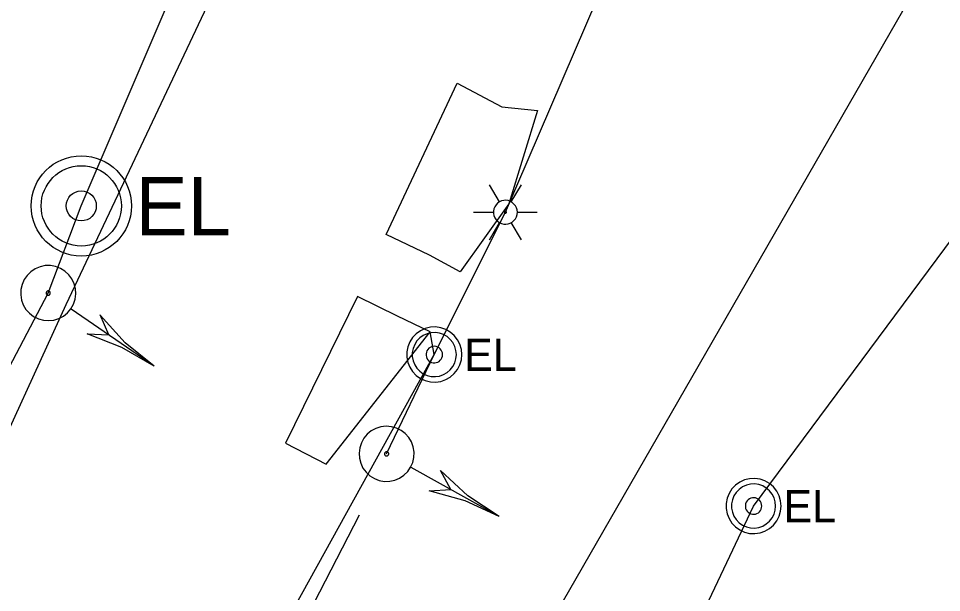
# Model space of a CAD drawing. Extents: x 600849 to 606371, y 330010 to 403088.
# Drawn here: x 604782.6 to 604893.1, y 331023.2 to 331091.9 of the extents above; entities that cross this region are included whole.
import ezdxf

# ---------------------------------------------------------------- set-up
doc = ezdxf.new("R2010")
doc.units = 0
for name, color, linetype in [('E_LTG', 7, 'Continuous'), ('E_SIG', 7, 'Continuous'), ('E_UTL_E', 7, 'Continuous'), ('E_UTL_E_UG', 7, 'Continuous'), ('E_UTL_G_UG', 7, 'Continuous'), ('E_UTL_Loop_UG', 7, 'Continuous'), ('E_UTL_W_UG', 7, 'Continuous')]:
    doc.layers.add(name, color=color, linetype=linetype)

msp = doc.modelspace()

# ---------------------------------------------------------------- linework, layer by layer
at = {"layer": 'E_LTG'}
for points in [[(604840.16, 331069.93), (604838.97, 331071.99)], [(604841.58, 331069.93), (604842.78, 331071.99)], [(604842.3, 331068.69), (604842.27, 331068.96), (604842.2, 331069.22), (604842.07, 331069.46), (604841.9, 331069.67), (604841.7, 331069.85), (604841.46, 331069.99), (604841.21, 331070.08), (604840.94, 331070.12), (604840.67, 331070.1), (604840.4, 331070.04), (604840.16, 331069.93), (604839.93, 331069.77), (604839.75, 331069.57), (604839.6, 331069.34), (604839.5, 331069.09), (604839.45, 331068.82), (604839.45, 331068.55), (604839.5, 331068.29), (604839.6, 331068.03), (604839.75, 331067.8), (604839.93, 331067.61), (604840.16, 331067.45), (604840.4, 331067.34), (604840.67, 331067.27), (604840.94, 331067.26), (604841.21, 331067.3), (604841.46, 331067.39), (604841.7, 331067.52), (604841.9, 331067.7), (604842.07, 331067.92), (604842.2, 331068.16), (604842.27, 331068.42), (604842.3, 331068.69)], [(604842.3, 331068.69), (604842.27, 331068.96), (604842.2, 331069.22), (604842.07, 331069.46), (604841.9, 331069.67), (604841.7, 331069.85), (604841.46, 331069.99), (604841.21, 331070.08), (604840.94, 331070.12), (604840.67, 331070.1), (604840.4, 331070.04), (604840.16, 331069.93), (604839.93, 331069.77), (604839.75, 331069.57), (604839.6, 331069.34), (604839.5, 331069.09), (604839.45, 331068.82), (604839.45, 331068.55), (604839.5, 331068.29), (604839.6, 331068.03), (604839.75, 331067.8), (604839.93, 331067.61), (604840.16, 331067.45), (604840.4, 331067.34), (604840.67, 331067.27), (604840.94, 331067.26), (604841.21, 331067.3), (604841.46, 331067.39), (604841.7, 331067.52), (604841.9, 331067.7), (604842.07, 331067.92), (604842.2, 331068.16), (604842.27, 331068.42), (604842.3, 331068.69)], [(604842.3, 331068.69), (604842.27, 331068.96), (604842.2, 331069.22), (604842.07, 331069.46), (604841.9, 331069.67), (604841.7, 331069.85), (604841.46, 331069.99), (604841.21, 331070.08), (604840.94, 331070.12), (604840.67, 331070.1), (604840.4, 331070.04), (604840.16, 331069.93), (604839.93, 331069.77), (604839.75, 331069.57), (604839.6, 331069.34), (604839.5, 331069.09), (604839.45, 331068.82), (604839.45, 331068.55), (604839.5, 331068.29), (604839.6, 331068.03), (604839.75, 331067.8), (604839.93, 331067.61), (604840.16, 331067.45), (604840.4, 331067.34), (604840.67, 331067.27), (604840.94, 331067.26), (604841.21, 331067.3), (604841.46, 331067.39), (604841.7, 331067.52), (604841.9, 331067.7), (604842.07, 331067.92), (604842.2, 331068.16), (604842.27, 331068.42), (604842.3, 331068.69)], [(604837.06, 331068.69), (604839.44, 331068.69)], [(604840.99, 331068.69), (604840.99, 331068.71), (604840.98, 331068.73), (604840.97, 331068.75), (604840.96, 331068.77), (604840.94, 331068.78), (604840.92, 331068.8), (604840.9, 331068.8), (604840.88, 331068.81), (604840.85, 331068.81), (604840.83, 331068.8), (604840.81, 331068.79), (604840.79, 331068.78), (604840.78, 331068.76), (604840.76, 331068.74), (604840.76, 331068.72), (604840.75, 331068.7), (604840.75, 331068.68), (604840.76, 331068.65), (604840.76, 331068.63), (604840.78, 331068.61), (604840.79, 331068.6), (604840.81, 331068.58), (604840.83, 331068.58), (604840.85, 331068.57), (604840.88, 331068.57), (604840.9, 331068.57), (604840.92, 331068.58), (604840.94, 331068.59), (604840.96, 331068.61), (604840.97, 331068.62), (604840.98, 331068.64), (604840.99, 331068.67), (604840.99, 331068.69)], [(604842.3, 331068.69), (604844.68, 331068.69)], [(604838.97, 331065.39), (604840.16, 331067.45)], [(604842.78, 331065.39), (604841.58, 331067.45)]]:
    msp.add_lwpolyline(points, dxfattribs=at)
at = {"layer": 'E_SIG'}
for points in [[(604788.87, 331057.14), (604789.17, 331057.69), (604789.37, 331058.28), (604789.45, 331058.91), (604789.41, 331059.53), (604789.25, 331060.14), (604788.99, 331060.71), (604788.61, 331061.21), (604788.15, 331061.64), (604787.62, 331061.97), (604787.04, 331062.2), (604786.42, 331062.31), (604785.79, 331062.3), (604785.18, 331062.17), (604784.6, 331061.93), (604784.08, 331061.58), (604783.63, 331061.14), (604783.27, 331060.63), (604783.02, 331060.05), (604782.88, 331059.44), (604782.86, 331058.81), (604782.95, 331058.19), (604783.17, 331057.6), (604783.49, 331057.07), (604783.91, 331056.6), (604784.41, 331056.22), (604784.97, 331055.94), (604785.57, 331055.77), (604786.2, 331055.72), (604786.82, 331055.79), (604787.42, 331055.97), (604787.97, 331056.27), (604788.46, 331056.66), (604788.87, 331057.14)], [(604786.36, 331058.87), (604786.38, 331058.92), (604786.4, 331058.96), (604786.4, 331059.01), (604786.4, 331059.06), (604786.39, 331059.1), (604786.37, 331059.15), (604786.34, 331059.18), (604786.3, 331059.22), (604786.26, 331059.24), (604786.22, 331059.26), (604786.17, 331059.27), (604786.12, 331059.27), (604786.08, 331059.26), (604786.03, 331059.24), (604785.99, 331059.21), (604785.96, 331059.18), (604785.93, 331059.14), (604785.91, 331059.1), (604785.9, 331059.05), (604785.9, 331059), (604785.91, 331058.95), (604785.92, 331058.91), (604785.95, 331058.87), (604785.98, 331058.83), (604786.02, 331058.8), (604786.06, 331058.78), (604786.11, 331058.77), (604786.15, 331058.76), (604786.2, 331058.77), (604786.25, 331058.78), (604786.29, 331058.81), (604786.33, 331058.84), (604786.36, 331058.87)], [(604798.82, 331050.26), (604788.91, 331057.11)], [(604793.39, 331054.01), (604792.36, 331056.4)], [(604798.82, 331050.26), (604795.35, 331053.08), (604792.36, 331056.39)], [(604798.82, 331050.26), (604794.96, 331052.51), (604790.8, 331054.13)], [(604790.8, 331054.13), (604793.39, 331054.01)], [(604829.53, 331038.17), (604829.79, 331038.75), (604829.92, 331039.36), (604829.94, 331039.99), (604829.85, 331040.61), (604829.63, 331041.2), (604829.31, 331041.73), (604828.89, 331042.2), (604828.39, 331042.58), (604827.83, 331042.86), (604827.22, 331043.03), (604826.6, 331043.08), (604825.97, 331043.01), (604825.38, 331042.82), (604824.82, 331042.52), (604824.34, 331042.13), (604823.93, 331041.65), (604823.63, 331041.1), (604823.43, 331040.5), (604823.35, 331039.88), (604823.39, 331039.26), (604823.55, 331038.65), (604823.82, 331038.08), (604824.19, 331037.58), (604824.65, 331037.15), (604825.19, 331036.82), (604825.77, 331036.6), (604826.39, 331036.49), (604827.02, 331036.5), (604827.63, 331036.63), (604828.21, 331036.87), (604828.73, 331037.22), (604829.18, 331037.66), (604829.53, 331038.17)], [(604826.87, 331039.65), (604826.89, 331039.7), (604826.9, 331039.75), (604826.9, 331039.79), (604826.9, 331039.84), (604826.88, 331039.89), (604826.85, 331039.93), (604826.82, 331039.96), (604826.78, 331039.99), (604826.74, 331040.01), (604826.69, 331040.03), (604826.65, 331040.03), (604826.6, 331040.02), (604826.55, 331040.01), (604826.51, 331039.99), (604826.47, 331039.96), (604826.44, 331039.92), (604826.42, 331039.88), (604826.4, 331039.83), (604826.4, 331039.79), (604826.4, 331039.74), (604826.41, 331039.69), (604826.43, 331039.65), (604826.46, 331039.61), (604826.5, 331039.58), (604826.54, 331039.55), (604826.58, 331039.53), (604826.63, 331039.53), (604826.68, 331039.53), (604826.73, 331039.54), (604826.77, 331039.55), (604826.81, 331039.58), (604826.84, 331039.61), (604826.87, 331039.65)], [(604840.11, 331032.29), (604829.58, 331038.14)], [(604840.11, 331032.29), (604836.38, 331034.76), (604833.09, 331037.77)], [(604834.34, 331035.5), (604833.09, 331037.77)], [(604831.75, 331035.37), (604834.34, 331035.5)], [(604840.11, 331032.29), (604836.05, 331034.15), (604831.75, 331035.37)]]:
    msp.add_lwpolyline(points, dxfattribs=at)
at = {"layer": 'E_UTL_E'}
for points in [[(604835.66, 331051.66), (604835.6, 331052.28), (604835.43, 331052.89), (604835.14, 331053.44), (604834.75, 331053.94), (604834.28, 331054.35), (604833.73, 331054.66), (604833.14, 331054.87), (604832.52, 331054.96), (604831.89, 331054.93), (604831.28, 331054.78), (604830.71, 331054.52), (604830.2, 331054.15), (604829.77, 331053.7), (604829.43, 331053.17), (604829.2, 331052.59), (604829.08, 331051.97), (604829.08, 331051.35), (604829.2, 331050.73), (604829.43, 331050.15), (604829.77, 331049.62), (604830.2, 331049.17), (604830.71, 331048.8), (604831.28, 331048.54), (604831.89, 331048.39), (604832.52, 331048.36), (604833.14, 331048.45), (604833.73, 331048.66), (604834.28, 331048.97), (604834.75, 331049.38), (604835.14, 331049.87), (604835.43, 331050.43), (604835.6, 331051.03), (604835.66, 331051.66)], [(604835.66, 331051.66), (604835.6, 331052.28), (604835.43, 331052.89), (604835.14, 331053.44), (604834.75, 331053.94), (604834.28, 331054.35), (604833.73, 331054.66), (604833.14, 331054.87), (604832.52, 331054.96), (604831.89, 331054.93), (604831.28, 331054.78), (604830.71, 331054.52), (604830.2, 331054.15), (604829.77, 331053.7), (604829.43, 331053.17), (604829.2, 331052.59), (604829.08, 331051.97), (604829.08, 331051.35), (604829.2, 331050.73), (604829.43, 331050.15), (604829.77, 331049.62), (604830.2, 331049.17), (604830.71, 331048.8), (604831.28, 331048.54), (604831.89, 331048.39), (604832.52, 331048.36), (604833.14, 331048.45), (604833.73, 331048.66), (604834.28, 331048.97), (604834.75, 331049.38), (604835.14, 331049.87), (604835.43, 331050.43), (604835.6, 331051.03), (604835.66, 331051.66)], [(604835, 331051.66), (604834.95, 331052.16), (604834.81, 331052.64), (604834.58, 331053.09), (604834.27, 331053.48), (604833.89, 331053.81), (604833.46, 331054.06), (604832.98, 331054.22), (604832.49, 331054.3), (604831.99, 331054.27), (604831.5, 331054.15), (604831.04, 331053.95), (604830.63, 331053.65), (604830.29, 331053.29), (604830.02, 331052.87), (604829.83, 331052.4), (604829.73, 331051.91), (604829.73, 331051.41), (604829.83, 331050.92), (604830.02, 331050.45), (604830.29, 331050.03), (604830.63, 331049.66), (604831.04, 331049.37), (604831.5, 331049.16), (604831.99, 331049.05), (604832.49, 331049.02), (604832.98, 331049.09), (604833.46, 331049.26), (604833.89, 331049.51), (604834.27, 331049.84), (604834.58, 331050.23), (604834.81, 331050.68), (604834.95, 331051.16), (604835, 331051.66)], [(604835, 331051.66), (604834.95, 331052.16), (604834.81, 331052.64), (604834.58, 331053.09), (604834.27, 331053.48), (604833.89, 331053.81), (604833.46, 331054.06), (604832.98, 331054.22), (604832.49, 331054.3), (604831.99, 331054.27), (604831.5, 331054.15), (604831.04, 331053.95), (604830.63, 331053.65), (604830.29, 331053.29), (604830.02, 331052.87), (604829.83, 331052.4), (604829.73, 331051.91), (604829.73, 331051.41), (604829.83, 331050.92), (604830.02, 331050.45), (604830.29, 331050.03), (604830.63, 331049.66), (604831.04, 331049.37), (604831.5, 331049.16), (604831.99, 331049.05), (604832.49, 331049.02), (604832.98, 331049.09), (604833.46, 331049.26), (604833.89, 331049.51), (604834.27, 331049.84), (604834.58, 331050.23), (604834.81, 331050.68), (604834.95, 331051.16), (604835, 331051.66)], [(604833.35, 331051.66), (604833.33, 331051.85), (604833.28, 331052.03), (604833.19, 331052.19), (604833.08, 331052.34), (604832.94, 331052.47), (604832.77, 331052.56), (604832.6, 331052.62), (604832.41, 331052.65), (604832.22, 331052.64), (604832.04, 331052.59), (604831.87, 331052.52), (604831.71, 331052.41), (604831.58, 331052.27), (604831.48, 331052.11), (604831.41, 331051.94), (604831.38, 331051.75), (604831.38, 331051.56), (604831.41, 331051.38), (604831.48, 331051.21), (604831.58, 331051.05), (604831.71, 331050.91), (604831.87, 331050.8), (604832.04, 331050.72), (604832.22, 331050.68), (604832.41, 331050.67), (604832.6, 331050.7), (604832.77, 331050.76), (604832.94, 331050.85), (604833.08, 331050.98), (604833.19, 331051.12), (604833.28, 331051.29), (604833.33, 331051.47), (604833.35, 331051.66)], [(604833.35, 331051.66), (604833.33, 331051.85), (604833.28, 331052.03), (604833.19, 331052.19), (604833.08, 331052.34), (604832.94, 331052.47), (604832.77, 331052.56), (604832.6, 331052.62), (604832.41, 331052.65), (604832.22, 331052.64), (604832.04, 331052.59), (604831.87, 331052.52), (604831.71, 331052.41), (604831.58, 331052.27), (604831.48, 331052.11), (604831.41, 331051.94), (604831.38, 331051.75), (604831.38, 331051.56), (604831.41, 331051.38), (604831.48, 331051.21), (604831.58, 331051.05), (604831.71, 331050.91), (604831.87, 331050.8), (604832.04, 331050.72), (604832.22, 331050.68), (604832.41, 331050.67), (604832.6, 331050.7), (604832.77, 331050.76), (604832.94, 331050.85), (604833.08, 331050.98), (604833.19, 331051.12), (604833.28, 331051.29), (604833.33, 331051.47), (604833.35, 331051.66)], [(604873.87, 331033.54), (604873.81, 331034.16), (604873.64, 331034.77), (604873.35, 331035.32), (604872.96, 331035.82), (604872.49, 331036.23), (604871.94, 331036.54), (604871.35, 331036.75), (604870.73, 331036.84), (604870.1, 331036.81), (604869.49, 331036.66), (604868.92, 331036.4), (604868.41, 331036.03), (604867.98, 331035.58), (604867.64, 331035.05), (604867.41, 331034.47), (604867.29, 331033.85), (604867.29, 331033.23), (604867.41, 331032.61), (604867.64, 331032.03), (604867.98, 331031.5), (604868.41, 331031.05), (604868.92, 331030.68), (604869.49, 331030.42), (604870.1, 331030.27), (604870.73, 331030.24), (604871.35, 331030.33), (604871.94, 331030.54), (604872.49, 331030.85), (604872.96, 331031.26), (604873.35, 331031.75), (604873.64, 331032.31), (604873.81, 331032.91), (604873.87, 331033.54)], [(604873.87, 331033.54), (604873.81, 331034.16), (604873.64, 331034.77), (604873.35, 331035.32), (604872.96, 331035.82), (604872.49, 331036.23), (604871.94, 331036.54), (604871.35, 331036.75), (604870.73, 331036.84), (604870.1, 331036.81), (604869.49, 331036.66), (604868.92, 331036.4), (604868.41, 331036.03), (604867.98, 331035.58), (604867.64, 331035.05), (604867.41, 331034.47), (604867.29, 331033.85), (604867.29, 331033.23), (604867.41, 331032.61), (604867.64, 331032.03), (604867.98, 331031.5), (604868.41, 331031.05), (604868.92, 331030.68), (604869.49, 331030.42), (604870.1, 331030.27), (604870.73, 331030.24), (604871.35, 331030.33), (604871.94, 331030.54), (604872.49, 331030.85), (604872.96, 331031.26), (604873.35, 331031.75), (604873.64, 331032.31), (604873.81, 331032.91), (604873.87, 331033.54)], [(604873.21, 331033.54), (604873.16, 331034.04), (604873.02, 331034.52), (604872.79, 331034.97), (604872.48, 331035.36), (604872.1, 331035.69), (604871.67, 331035.94), (604871.19, 331036.1), (604870.7, 331036.18), (604870.2, 331036.15), (604869.71, 331036.03), (604869.25, 331035.83), (604868.84, 331035.53), (604868.5, 331035.17), (604868.23, 331034.75), (604868.04, 331034.28), (604867.94, 331033.79), (604867.94, 331033.29), (604868.04, 331032.8), (604868.23, 331032.33), (604868.5, 331031.91), (604868.84, 331031.54), (604869.25, 331031.25), (604869.71, 331031.04), (604870.2, 331030.93), (604870.7, 331030.9), (604871.19, 331030.97), (604871.67, 331031.14), (604872.1, 331031.39), (604872.48, 331031.72), (604872.79, 331032.11), (604873.02, 331032.56), (604873.16, 331033.04), (604873.21, 331033.54)], [(604873.21, 331033.54), (604873.16, 331034.04), (604873.02, 331034.52), (604872.79, 331034.97), (604872.48, 331035.36), (604872.1, 331035.69), (604871.67, 331035.94), (604871.19, 331036.1), (604870.7, 331036.18), (604870.2, 331036.15), (604869.71, 331036.03), (604869.25, 331035.83), (604868.84, 331035.53), (604868.5, 331035.17), (604868.23, 331034.75), (604868.04, 331034.28), (604867.94, 331033.79), (604867.94, 331033.29), (604868.04, 331032.8), (604868.23, 331032.33), (604868.5, 331031.91), (604868.84, 331031.54), (604869.25, 331031.25), (604869.71, 331031.04), (604870.2, 331030.93), (604870.7, 331030.9), (604871.19, 331030.97), (604871.67, 331031.14), (604872.1, 331031.39), (604872.48, 331031.72), (604872.79, 331032.11), (604873.02, 331032.56), (604873.16, 331033.04), (604873.21, 331033.54)], [(604871.56, 331033.54), (604871.54, 331033.73), (604871.49, 331033.91), (604871.4, 331034.07), (604871.29, 331034.22), (604871.15, 331034.35), (604870.98, 331034.44), (604870.81, 331034.5), (604870.62, 331034.53), (604870.43, 331034.52), (604870.25, 331034.47), (604870.08, 331034.4), (604869.92, 331034.29), (604869.79, 331034.15), (604869.69, 331033.99), (604869.62, 331033.82), (604869.59, 331033.63), (604869.59, 331033.44), (604869.62, 331033.26), (604869.69, 331033.09), (604869.79, 331032.93), (604869.92, 331032.79), (604870.08, 331032.68), (604870.25, 331032.6), (604870.43, 331032.56), (604870.62, 331032.55), (604870.81, 331032.58), (604870.98, 331032.64), (604871.15, 331032.73), (604871.29, 331032.86), (604871.4, 331033), (604871.49, 331033.17), (604871.54, 331033.35), (604871.56, 331033.54)], [(604871.56, 331033.54), (604871.54, 331033.73), (604871.49, 331033.91), (604871.4, 331034.07), (604871.29, 331034.22), (604871.15, 331034.35), (604870.98, 331034.44), (604870.81, 331034.5), (604870.62, 331034.53), (604870.43, 331034.52), (604870.25, 331034.47), (604870.08, 331034.4), (604869.92, 331034.29), (604869.79, 331034.15), (604869.69, 331033.99), (604869.62, 331033.82), (604869.59, 331033.63), (604869.59, 331033.44), (604869.62, 331033.26), (604869.69, 331033.09), (604869.79, 331032.93), (604869.92, 331032.79), (604870.08, 331032.68), (604870.25, 331032.6), (604870.43, 331032.56), (604870.62, 331032.55), (604870.81, 331032.58), (604870.98, 331032.64), (604871.15, 331032.73), (604871.29, 331032.86), (604871.4, 331033), (604871.49, 331033.17), (604871.54, 331033.35), (604871.56, 331033.54)]]:
    msp.add_lwpolyline(points, dxfattribs=at)
for radius in [6, 6, 4.8, 4.8, 1.8, 1.8]:
    msp.add_circle((604790.11, 331069.45), radius, dxfattribs=at)
at = {"layer": 'E_UTL_E_UG'}
for points in [[(604870.57, 331033.54), (605033.08, 331252.35), (605033.08, 331392.8), (605061.51, 331399.86), (605069.48, 331571.07), (605141.68, 331571.07)], [(604826.65, 331039.78), (604832.36, 331051.66), (604840.87, 331068.69), (604891.55, 331186.46), (604898.79, 331199.69), (604899.88, 331201.84), (604900.68, 331206.84), (604943.56, 331338.75), (604983.14, 331477.94)], [(604683.3, 330952.09), (604722.4, 330946.58), (604729.82, 330955.05), (604742.66, 330976.26), (604786.15, 331059.02), (604790.11, 331069.45), (604882.51, 331285.09), (604891.05, 331283.2)], [(604695.73, 330748.29), (604684.95, 330755.93), (604681.24, 330750.97), (604664.85, 330762.93), (604668.47, 330767.86), (604688.35, 330805.65), (604694.41, 330818.48), (604703.37, 330832.03), (604758.06, 330920.64), (604761.47, 330923.51), (604832.36, 331051.66)], [(604799.82, 330903.8), (604803.36, 330910.48), (604806.81, 330916.16), (604807.17, 330917.51), (604812.14, 330921.54), (604814.79, 330925.04), (604818.18, 330929.76), (604824.24, 330938.55), (604847.97, 330975.86), (604850.43, 330981.39), (604851.88, 330993.19), (604856.34, 331003.45), (604870.57, 331033.54)]]:
    msp.add_lwpolyline(points, dxfattribs=at)
at = {"layer": 'E_UTL_G_UG'}
msp.add_lwpolyline([(604718.21, 330825.28), (604738.73, 330857.66), (604733.36, 330874.38), (604732.32, 330894.54), (604729.33, 330913.4), (604725.16, 330938.36), (604752.74, 330988.13), (604778.16, 331035.55), (604788.31, 331057.65), (604805.53, 331094.16), (604828.8, 331144.07), (604848.89, 331191.36), (604869.57, 331244.15), (604888.61, 331295.88), (604900.58, 331325.56), (604922.44, 331394.24)], dxfattribs=at)
at = {"layer": 'E_UTL_Loop_UG'}
for points in [[(604844.72, 331080.86), (604841.27, 331069.71), (604835.45, 331061.55), (604831.79, 331063.54), (604826.59, 331066.01), (604835.1, 331084.12), (604840.43, 331081.32), (604844.72, 331080.86)], [(604832.36, 331051.66), (604831.87, 331054.4), (604827.97, 331056.24), (604823.16, 331058.61), (604814.56, 331041.06), (604819.41, 331038.55), (604831.87, 331054.4)]]:
    msp.add_lwpolyline(points, dxfattribs=at)
at = {"layer": 'E_UTL_W_UG'}
msp.add_line((604787.22, 330962.08), (604823.39, 331032.48), dxfattribs=at)
msp.add_lwpolyline([(604662.85, 330776.78), (604719.99, 330861.17), (604771.51, 330900.13), (604792.62, 330926.22), (604804.59, 330947.13), (605054.68, 331381.7), (605055.13, 331442.45), (605044.65, 331474.36), (605047.01, 331851.63), (605038.36, 332278.66), (605035.8, 332410.28), (605072.23, 332411.32), (605076.98, 332411.12), (605079.88, 332411.16)], dxfattribs=at)

# ---------------------------------------------------------------- texts
at = {"layer": 'E_UTL_E'}
for height, p in [(6.998, (604796.59, 331065.91)), (6.998, (604796.59, 331065.91)), (3.849, (604835.93, 331049.71)), (3.849, (604835.93, 331049.71)), (3.849, (604874.14, 331031.59)), (3.849, (604874.14, 331031.59))]:
    msp.add_text('EL', height=height, dxfattribs=at).set_placement(p)

doc.saveas('drawing.dxf')
